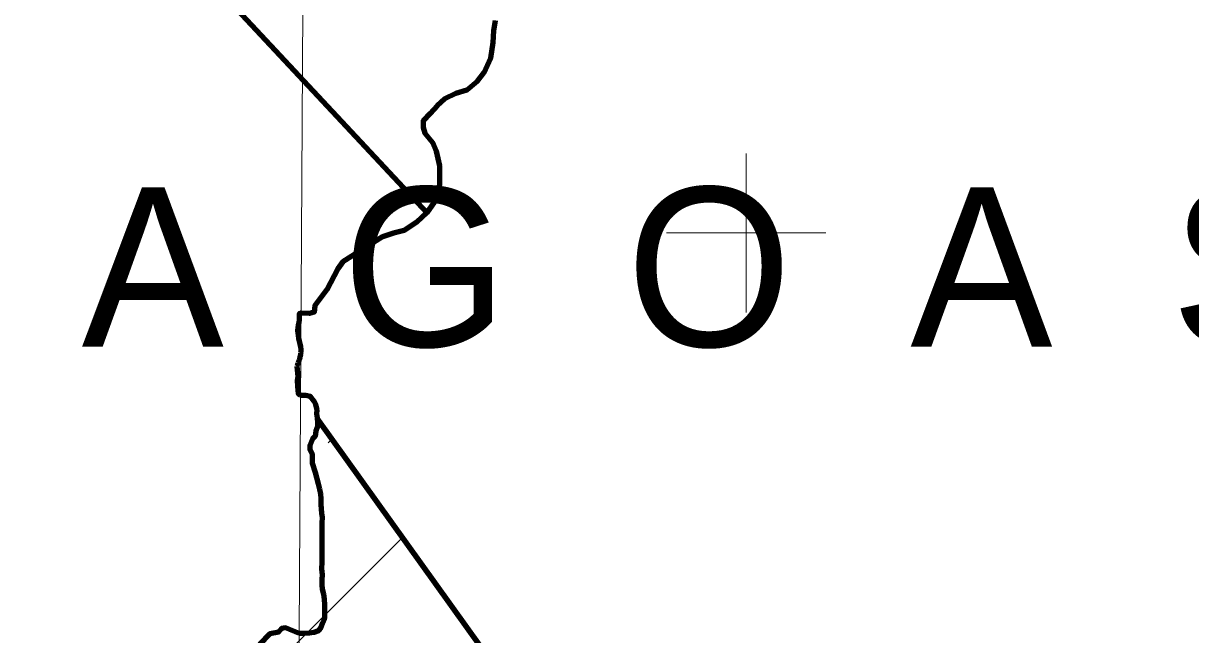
# Model space of a CAD drawing. Extents: x 553962 to 842807, y 8883888 to 9032388.
# Drawn here: x 715926 to 730580, y 8919954 to 8927633 of the extents above; entities that cross this region are included whole.
import ezdxf

# ---------------------------------------------------------------- set-up
doc = ezdxf.new("R2010")
doc.units = 0
doc.header["$LTSCALE"] = 160
for name, color, linetype, lineweight in [('1', 7, 'Continuous', 13), ('2', 7, 'Continuous', 13), ('21', 7, 'Continuous', 25), ('27', 7, 'Continuous', 90), ('30', 7, 'Continuous', 13)]:
    doc.layers.add(name, color=color, linetype=linetype, lineweight=lineweight)
doc.layers.add('42', color=7, linetype='Continuous')

msp = doc.modelspace()

# ---------------------------------------------------------------- linework, layer by layer
at = {"layer": '1'}
for p, q in [((725000, 8924000), (725000, 8926000)), ((724000, 8925000), (726000, 8925000))]:
    msp.add_line(p, q, dxfattribs=at)
at = {"layer": '2'}
msp.add_lwpolyline([(719978.9, 9023574.5), (719561.6, 8949232.2), (719215.6, 8890710.6)], dxfattribs=at)
at = {"layer": '21'}
for points in [[(721850.6, 8927670.6), (721828.7, 8927539.1), (721821.3, 8927392.9), (721792.2, 8927195.7), (721704.6, 8927013), (721624.3, 8926903.4), (721492.9, 8926793.8), (721354.2, 8926750), (721217.7, 8926684.8), (721120.7, 8926596.5), (721033.1, 8926501.5), (720945.5, 8926406.6), (720945.5, 8926326.2), (720967.4, 8926253.1), (721062.3, 8926136.2), (721106.1, 8926026.6), (721149.9, 8925843.9), (721149.9, 8925602.8), (721106.1, 8925420.2), (720989.3, 8925252.1), (720865.2, 8925135.2), (720704.7, 8925032.9), (720573.3, 8924996.4), (720434.6, 8924952.6), (719938.3, 8924638.4), (719872.6, 8924550.7), (719734.6, 8924286.8), (719583.5, 8924086.5), (719574.6, 8924006.4), (719516.8, 8923986.4), (719411.8, 8923993.9)], [(719358.6, 8923326.6), (719372.1, 8923197), (719363, 8923148), (719367.5, 8923075.7), (719375.1, 8922983.9), (719405.7, 8922963.6)], [(719405.7, 8922963.6), (719467, 8922963.5), (719527.9, 8922947.8), (719573.3, 8922891.5), (719593.3, 8922845.5), (719608.1, 8922779.2), (719607.8, 8922728.2), (719612.5, 8922677.3), (719617.2, 8922621.2), (719616.8, 8922565.2), (719596.1, 8922509.3), (719590.6, 8922448.2), (719555.4, 8922413.6), (719520.2, 8922331.3), (719524.1, 8922280.4), (719553.5, 8922224.3), (719553.1, 8922173.4), (719552.7, 8922107.2), (719587.5, 8921989.8), (719627.2, 8921846.9), (719642, 8921780.6), (719656.8, 8921724.4), (719661.5, 8921663.3), (719661, 8921586.9), (719665.7, 8921535.9), (719670.4, 8921479.9), (719675.1, 8921423.8), (719674.7, 8921357.6), (719674.3, 8921301.6), (719673.9, 8921240.4), (719673.5, 8921184.4), (719673.1, 8921123.3), (719672.6, 8921057.1), (719672.1, 8920985.7), (719671.7, 8920929.7), (719671.3, 8920863.5), (719670.7, 8920782), (719675.3, 8920705.6), (719674.8, 8920644.4), (719674.4, 8920578.2), (719679.1, 8920527.2), (719693.9, 8920460.9), (719703.7, 8920399.8), (719708.3, 8920328.4), (719707.9, 8920272.4), (719707.5, 8920211.2), (719707.1, 8920155.2), (719681.3, 8920099.3), (719660.5, 8920043.4), (719629.7, 8920002.9), (719573.7, 8919982.9), (719517.6, 8919973.1), (719446.4, 8919968.4), (719388, 8919968.8)], [(719388, 8919968.8), (719217, 8920039.9), (719168.4, 8920030.7), (719126.8, 8919983.7), (719021.9, 8919963.8), (718888.7, 8919829.8), (718888.7, 8919829.8)]]:
    msp.add_lwpolyline(points, dxfattribs=at)
msp.add_spline([(719411.8, 8923993.9), (719393.1, 8923985.6), (719389.3, 8923947.6), (719370.3, 8923807.2), (719381.7, 8923678.2), (719408.2, 8923534), (719404.4, 8923473.3), (719358.5, 8923328.1)], degree=3, dxfattribs=at)
at = {"layer": '27'}
for p, q in [((710319.1, 8936704.6), (720989.4, 8925252.2)), ((719358.5, 8923328.1), (719358.6, 8923326.6))]:
    msp.add_line(p, q, dxfattribs=at)
for points in [[(721850.6, 8927670.6), (721828.7, 8927539.1), (721821.3, 8927392.9), (721792.2, 8927195.7), (721704.6, 8927013), (721624.3, 8926903.4), (721492.9, 8926793.8), (721354.2, 8926750), (721217.7, 8926684.8), (721120.7, 8926596.5), (721033.1, 8926501.5), (720945.5, 8926406.6), (720945.5, 8926326.2), (720967.4, 8926253.1), (721062.3, 8926136.2), (721106.1, 8926026.6), (721149.9, 8925843.9), (721149.9, 8925602.8), (721106.1, 8925420.2), (720989.3, 8925252.1), (720865.2, 8925135.2), (720704.7, 8925032.9), (720573.3, 8924996.4), (720434.6, 8924952.6), (719938.3, 8924638.4), (719872.6, 8924550.7), (719734.6, 8924286.8), (719583.5, 8924086.5), (719574.6, 8924006.4), (719516.8, 8923986.4), (719411.8, 8923993.9)], [(719358.6, 8923326.6), (719372.1, 8923197), (719363, 8923148), (719367.5, 8923075.7), (719375.1, 8922983.9), (719405.7, 8922963.6)], [(719405.7, 8922963.6), (719467, 8922963.5), (719527.9, 8922947.8), (719573.3, 8922891.5), (719593.3, 8922845.5), (719608.1, 8922779.2), (719607.8, 8922728.2), (719612.5, 8922677.3), (719617.2, 8922621.2), (719616.8, 8922565.2), (719596.1, 8922509.3), (719590.6, 8922448.2), (719555.4, 8922413.6), (719520.2, 8922331.3), (719524.1, 8922280.4), (719553.5, 8922224.3), (719553.1, 8922173.4), (719552.7, 8922107.2), (719587.5, 8921989.8), (719627.2, 8921846.9), (719642, 8921780.6), (719656.8, 8921724.4), (719661.5, 8921663.3), (719661, 8921586.9), (719665.7, 8921535.9), (719670.4, 8921479.9), (719675.1, 8921423.8), (719674.7, 8921357.6), (719674.3, 8921301.6), (719673.9, 8921240.4), (719673.5, 8921184.4), (719673.1, 8921123.3), (719672.6, 8921057.1), (719672.1, 8920985.7), (719671.7, 8920929.7), (719671.3, 8920863.5), (719670.7, 8920782), (719675.3, 8920705.6), (719674.8, 8920644.4), (719674.4, 8920578.2), (719679.1, 8920527.2), (719693.9, 8920460.9), (719703.7, 8920399.8), (719708.3, 8920328.4), (719707.9, 8920272.4), (719707.5, 8920211.2), (719707.1, 8920155.2), (719681.3, 8920099.3), (719660.5, 8920043.4), (719629.7, 8920002.9), (719573.7, 8919982.9), (719517.6, 8919973.1), (719446.4, 8919968.4), (719388, 8919968.8)], [(741371.9, 8898310.2), (736775.3, 8899194.4), (730163.4, 8902976.8), (725291.2, 8902898), (725401.2, 8914588.3), (719613.1, 8922670.1)], [(719388, 8919968.8), (719217, 8920039.9), (719168.4, 8920030.7), (719126.8, 8919983.7), (719021.9, 8919963.8), (718888.7, 8919829.8), (718888.7, 8919829.8)]]:
    msp.add_lwpolyline(points, dxfattribs=at)
msp.add_spline([(719411.8, 8923993.9), (719393.1, 8923985.6), (719389.3, 8923947.6), (719370.3, 8923807.2), (719381.7, 8923678.2), (719408.2, 8923534), (719404.4, 8923473.3), (719358.5, 8923328.1)], degree=3, dxfattribs=at)
at = {"layer": '30'}
for p, q in [((719751.9, 8922365), (719798.4, 8922411.5)), ((704142, 8904633.8), (720683.6, 8921175.4))]:
    msp.add_line(p, q, dxfattribs=at)

# ---------------------------------------------------------------- texts
at = {"layer": '42'}
msp.add_text('A  L  A  G  O  A  S', height=2000, dxfattribs=at).set_placement((710415.1, 8923573))

doc.saveas('drawing.dxf')
